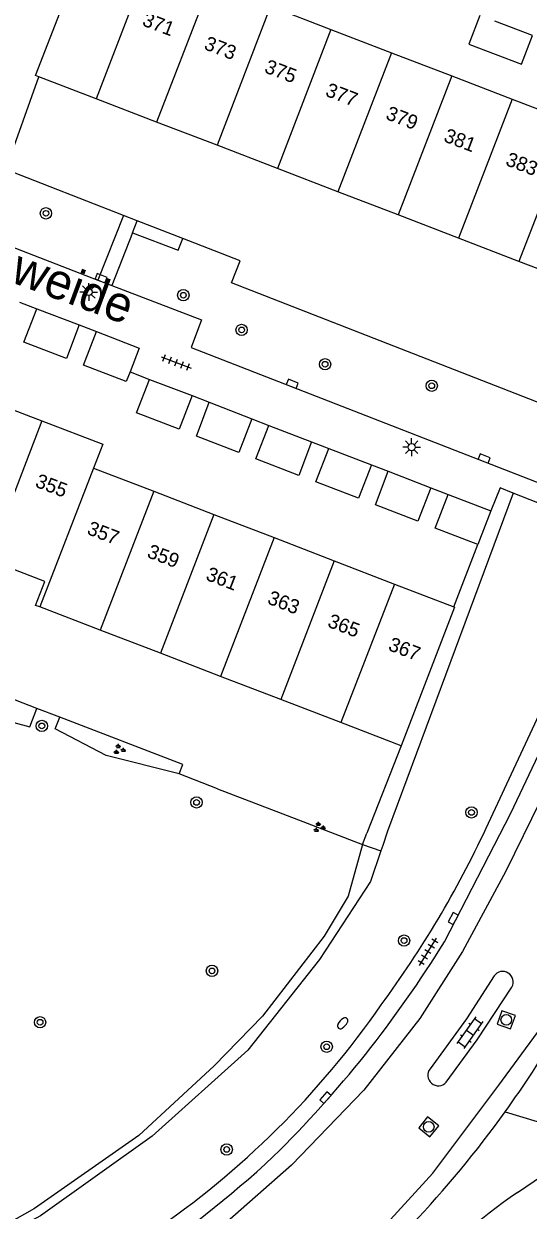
# Model space of a CAD drawing. Extents: x 132994 to 136000, y 393499 to 395512.
# Drawn here: x 134568.3 to 134603.8, y 394169.4 to 394252.9 of the extents above; entities that cross this region are included whole.
import ezdxf

# ---------------------------------------------------------------- set-up
doc = ezdxf.new("R2010")
doc.units = 0
for name, color, linetype in [('gg-afsc-erfafscheiding', 7, 'Continuous'), ('gg-afsc-muur', 7, 'Continuous'), ('gg-anno-huisnummerreeks BGT', 7, 'Continuous'), ('gg-anno-openbare ruimte label', 7, 'Continuous'), ('gg-bbg-bijgebouw', 7, 'Continuous'), ('gg-bbg-hoofdgebouw', 7, 'Continuous'), ('gg-bbg-luifel en loopbrug', 7, 'Continuous'), ('gg-bbg-tussenscheiding', 7, 'Continuous'), ('gg-knt-verharding', 7, 'Continuous'), ('gg-knt-verharding nz', 7, 'Continuous'), ('gt-grn-groengrens', 7, 'Continuous'), ('gt-symb-boom', 7, 'Continuous'), ('gt-symb-brandkraan', 7, 'Continuous'), ('gt-symb-groenvak', 7, 'Continuous'), ('gt-symb-klinker verharding', 7, 'Continuous'), ('gt-symb-kolk', 7, 'Continuous'), ('gt-symb-lichtmast', 7, 'Continuous'), ('gt-symb-rioolschacht', 7, 'Continuous'), ('gt-symb-tegel verharding', 7, 'Continuous')]:
    doc.layers.add(name, color=color, linetype=linetype)

# ---------------------------------------------------------------- blocks, each defined once
blk = doc.blocks.new('gt0-KOLK')
at = {"layer": 'gt-symb-kolk'}
blk.add_lwpolyline([(0, 0), (0.375, 0), (0.375, 0.4), (-0.375, 0.4), (-0.375, 0), (0, 0)], dxfattribs=at)
blk = doc.blocks.new('gt0-BOOM')
at = {"layer": 'gt-symb-boom'}
for radius in [0.4, 0.2]:
    blk.add_circle((0, 0), radius, dxfattribs=at)
blk = doc.blocks.new('gt0-LMAST')
at = {"layer": 'gt-symb-lichtmast'}
for p, q in [((-0.182, 0.173), (-0.447, 0.438)), ((-0.005, 0.246), (-0.005, 0.621)), ((0.172, 0.173), (0.437, 0.438)), ((-0.255, -0.004), (-0.63, -0.004)), ((-0.182, -0.181), (-0.447, -0.446)), ((-0.005, -0.254), (-0.005, -0.629)), ((0.437, -0.446), (0.172, -0.181)), ((0.245, -0.004), (0.62, -0.004))]:
    blk.add_line(p, q, dxfattribs=at)
blk.add_circle((-0.005, -0.004), 0.25, dxfattribs=at)
blk = doc.blocks.new('gt0-TEG1')
at = {"layer": 'gt-symb-tegel verharding'}
for p, q in [((-1.125, 0), (1.125, 0)), ((-0.9, -0.25), (-0.9, 0.25)), ((-0.45, -0.25), (-0.45, 0.25)), ((0, -0.25), (0, 0.25)), ((0.45, -0.25), (0.45, 0.25)), ((0.9, -0.25), (0.9, 0.25))]:
    blk.add_line(p, q, dxfattribs=at)
blk = doc.blocks.new('gt0-GRVAK')
at = {"layer": 'gt-symb-groenvak'}
for p, q in [((-0.11, 0.189), (-0.228, 0.24)), ((-0.182, 0.153), (0.088, 0.153)), ((-0.091, 0.211), (-0.156, 0.322)), ((-0.047, 0.214), (-0.047, 0.393)), ((-0.004, 0.211), (0.061, 0.322)), ((0.015, 0.189), (0.133, 0.24)), ((0.262, -0.052), (0.197, 0.059)), ((0.305, -0.049), (0.305, 0.13)), ((0.349, -0.052), (0.414, 0.059)), ((-0.245, -0.228), (-0.363, -0.177)), ((-0.318, -0.264), (-0.047, -0.264)), ((-0.226, -0.206), (-0.291, -0.095)), ((-0.183, -0.203), (-0.183, -0.024)), ((-0.139, -0.206), (-0.074, -0.095)), ((-0.12, -0.228), (-0.002, -0.177)), ((0.243, -0.074), (0.125, -0.023)), ((0.17, -0.11), (0.441, -0.11)), ((0.368, -0.074), (0.486, -0.023))]:
    blk.add_line(p, q, dxfattribs=at)
blk = doc.blocks.new('gt0-KL1')
at = {"layer": 'gt-symb-klinker verharding'}
for p, q in [((-1.15, 0.3), (1.15, 0.3)), ((-1, -0.3), (-1, 0.3)), ((-0.5, 0.3), (-0.5, 0.45)), ((0, -0.3), (0, 0.3)), ((0.5, 0.3), (0.5, 0.45)), ((1, -0.3), (1, 0.3)), ((-1.15, -0.3), (1.15, -0.3)), ((-0.5, -0.45), (-0.5, -0.3)), ((0.5, -0.45), (0.5, -0.3))]:
    blk.add_line(p, q, dxfattribs=at)
blk = doc.blocks.new('gt0-RS')
at = {"layer": 'gt-symb-rioolschacht'}
blk.add_lwpolyline([(-0.5, -0.5), (0.5, -0.5), (0.5, 0.5), (-0.5, 0.5)], close=True, dxfattribs=at)
blk.add_circle((0, 0), 0.375, dxfattribs=at)
blk = doc.blocks.new('gt0-BR')
at = {"layer": 'gt-symb-brandkraan'}
for centre, radius, start, end in [((-0.244, 0), 0.206, 107.56694, 252.43307), ((0.599, -2.664), 3, 106.89205, 107.56694), ((0, -0.691), 0.938, 73.10799, 106.89205), ((-0.599, -2.664), 3, 72.43309, 73.10799), ((0.244, 0), 0.206, 287.56695, 72.43309), ((0.599, 2.664), 3, 252.43307, 253.10797), ((0, 0.691), 0.938, 253.10797, 286.89206), ((-0.599, 2.664), 3, 286.89206, 287.56695)]:
    blk.add_arc(centre, radius, start, end, dxfattribs=at)

msp = doc.modelspace()

# ---------------------------------------------------------------- linework, layer by layer
at = {"layer": 'gg-afsc-erfafscheiding'}
for p, q in [((134576.285, 394239.039), (134575.321, 394239.415)), ((134579.493, 394237.786), (134576.285, 394239.039)), ((134570.843, 394204.123), (134569.233, 394204.741)), ((134594.85, 394202.11), (134592.434, 394195.971)), ((134581.935, 394199.094), (134579.242, 394200.134)), ((134581.935, 394199.094), (134587.623, 394196.898)), ((134587.623, 394196.898), (134592.116, 394195.163)), ((134592.116, 394195.163), (134592.434, 394195.971))]:
    msp.add_line(p, q, dxfattribs=at)
for points in [[(134575.321, 394239.415), (134567.065, 394242.639), (134569.385, 394249.162)], [(134607.656, 394225.007), (134582.922, 394234.675), (134583.523, 394236.212), (134579.493, 394237.786)], [(134569.233, 394204.741), (134566.773, 394205.686), (134567.338, 394206.953), (134550.557, 394213.615), (134550.152, 394212.636), (134541.585, 394215.902), (134544.203, 394222.157)], [(134579.242, 394200.134), (134579.497, 394200.8), (134570.843, 394204.123)]]:
    msp.add_lwpolyline(points, dxfattribs=at)
at = {"layer": 'gg-afsc-muur'}
msp.add_line((134598.537, 394211.884), (134600.24, 394216.27), dxfattribs=at)
at = {"layer": 'gg-bbg-bijgebouw'}
for p, q in [((134604.074, 394252.063), (134601.43, 394253.08)), ((134569.23, 394232.85), (134572.22, 394231.71)), ((134577.15, 394227.88), (134580.15, 394226.74)), ((134581.35, 394226.27), (134584.35, 394225.12)), ((134585.55, 394224.65), (134588.55, 394223.49)), ((134589.75, 394223.03), (134592.75, 394221.88)), ((134593.94, 394221.42), (134596.92, 394220.26)), ((134598.14, 394219.79), (134601.14, 394218.64)), ((134601.14, 394218.64), (134600.24, 394216.27))]:
    msp.add_line(p, q, dxfattribs=at)
for points in [[(134572.22, 394231.71), (134571.32, 394229.35), (134568.33, 394230.49), (134569.23, 394232.85)], [(134575.784, 394228.415), (134575.52, 394227.73), (134572.52, 394228.88), (134573.42, 394231.24)], [(134573.42, 394231.24), (134576.43, 394230.09), (134575.784, 394228.415)], [(134580.15, 394226.74), (134579.24, 394224.37), (134576.24, 394225.52), (134577.15, 394227.88)], [(134584.35, 394225.12), (134583.44, 394222.75), (134580.45, 394223.9), (134581.35, 394226.27)], [(134588.55, 394223.49), (134587.64, 394221.13), (134584.64, 394222.29), (134585.55, 394224.65)], [(134592.75, 394221.88), (134591.84, 394219.52), (134588.84, 394220.67), (134589.75, 394223.03)], [(134596.92, 394220.26), (134596.01, 394217.91), (134593.03, 394219.07), (134593.94, 394221.42)], [(134600.24, 394216.27), (134597.23, 394217.42), (134598.14, 394219.79)]]:
    msp.add_lwpolyline(points, dxfattribs=at)
at = {"layer": 'gg-bbg-hoofdgebouw'}
for p, q in [((134585.665, 394254.128), (134589.91, 394252.494)), ((134589.91, 394252.494), (134594.155, 394250.86)), ((134594.155, 394250.86), (134598.4, 394249.226)), ((134598.4, 394249.226), (134602.645, 394247.592)), ((134573.409, 394247.614), (134569.385, 394249.162)), ((134577.655, 394245.981), (134573.409, 394247.614)), ((134602.645, 394247.592), (134606.89, 394245.958)), ((134581.9, 394244.348), (134577.655, 394245.981)), ((134586.146, 394242.715), (134581.9, 394244.348)), ((134590.391, 394241.083), (134586.146, 394242.715)), ((134594.636, 394239.45), (134590.391, 394241.083)), ((134598.882, 394237.817), (134594.636, 394239.45)), ((134603.127, 394236.184), (134598.882, 394237.817)), ((134607.373, 394234.551), (134603.127, 394236.184)), ((134565.31, 394226.613), (134569.596, 394224.966)), ((134573.23, 394221.64), (134577.458, 394220.01)), ((134577.458, 394220.01), (134581.687, 394218.38)), ((134581.687, 394218.38), (134585.914, 394216.75)), ((134585.914, 394216.75), (134590.142, 394215.12)), ((134590.142, 394215.12), (134594.37, 394213.49)), ((134594.37, 394213.49), (134598.537, 394211.884)), ((134573.693, 394210.244), (134569.452, 394211.874)), ((134577.923, 394208.617), (134573.693, 394210.244)), ((134582.152, 394206.992), (134577.923, 394208.617)), ((134586.382, 394205.365), (134582.152, 394206.992)), ((134590.611, 394203.74), (134586.382, 394205.365)), ((134594.85, 394202.11), (134590.611, 394203.74))]:
    msp.add_line(p, q, dxfattribs=at)
for points in [[(134569.385, 394249.162), (134569.13, 394249.26), (134572.93, 394259.03), (134573.285, 394258.893)], [(134569.596, 394224.966), (134573.88, 394223.32), (134573.23, 394221.64)], [(134569.452, 394211.874), (134569.15, 394211.99), (134569.79, 394213.67), (134565.837, 394215.187)], [(134598.537, 394211.884), (134598.6, 394211.86), (134594.85, 394202.11)]]:
    msp.add_lwpolyline(points, dxfattribs=at)
at = {"layer": 'gg-bbg-luifel en loopbrug'}
msp.add_lwpolyline([(134600.373, 394253.489), (134599.603, 394251.471), (134603.309, 394250.058), (134604.074, 394252.063)], dxfattribs=at)
at = {"layer": 'gg-bbg-tussenscheiding'}
for p, q in [((134577.175, 394257.396), (134573.409, 394247.614)), ((134581.42, 394255.762), (134577.655, 394245.981)), ((134585.665, 394254.128), (134581.9, 394244.348)), ((134589.91, 394252.494), (134586.146, 394242.715)), ((134594.155, 394250.86), (134590.391, 394241.083)), ((134598.4, 394249.226), (134594.636, 394239.45)), ((134602.645, 394247.592), (134598.882, 394237.817)), ((134606.89, 394245.958), (134603.127, 394236.184)), ((134569.596, 394224.966), (134565.837, 394215.187)), ((134573.23, 394221.64), (134569.452, 394211.874)), ((134577.458, 394220.01), (134573.693, 394210.244)), ((134581.687, 394218.38), (134577.923, 394208.617)), ((134585.914, 394216.75), (134582.152, 394206.992)), ((134590.142, 394215.12), (134586.382, 394205.365)), ((134594.37, 394213.49), (134590.611, 394203.74))]:
    msp.add_line(p, q, dxfattribs=at)
at = {"layer": 'gg-knt-verharding'}
for p, q in [((134553.696, 394242.522), (134573.531, 394234.87)), ((134575.321, 394239.415), (134573.531, 394234.87)), ((134575.958, 394238.203), (134576.285, 394239.039)), ((134575.958, 394238.203), (134574.514, 394234.493)), ((134573.531, 394234.87), (134574.514, 394234.493)), ((134568.02, 394233.32), (134569.23, 394232.85)), ((134572.22, 394231.71), (134573.42, 394231.24)), ((134575.784, 394228.415), (134577.15, 394227.88)), ((134580.15, 394226.74), (134581.35, 394226.27)), ((134584.35, 394225.12), (134585.55, 394224.65)), ((134588.55, 394223.49), (134589.75, 394223.03)), ((134592.75, 394221.88), (134593.94, 394221.42)), ((134596.92, 394220.26), (134598.14, 394219.79)), ((134610.21, 394216.92), (134602.71, 394219.89))]:
    msp.add_line(p, q, dxfattribs=at)
for points in [[(134575.958, 394238.203), (134579.171, 394236.964), (134579.493, 394237.786)], [(134574.514, 394234.493), (134580.8, 394232.08), (134580.08, 394230.12), (134605.606, 394220.187)], [(134597.89, 394188.33), (134602.56, 394197.37), (134607.07, 394206.92), (134612.21, 394218.51), (134615.735, 394226.864)], [(134602.71, 394219.89), (134601.8, 394220.25), (134601.14, 394218.64)], [(134600.82, 394196.31), (134605.52, 394206.43), (134610.21, 394216.92)], [(134601.372, 394185.924), (134599.435, 394182.905), (134596.88, 394179.396)], [(134598.01, 394178.449), (134600.183, 394181.434), (134602.624, 394185.135)], [(134603.016, 394170.697), (134608.217, 394174.231), (134608.347, 394174.494)]]:
    msp.add_lwpolyline(points, dxfattribs=at)
for centre, radius, start, end in [((134534.666, 394227.218), 73.018, 323.60579, 334.95788), ((134529.975, 394230.057), 79.709, 314.50802, 328.43351), ((134539.996, 394221.038), 76.546, 324.29941, 334.4357), ((134601.98, 394185.501), 0.741, 330.34355, 145.21887), ((134542.347, 394219.246), 62.133, 304.22693, 325.32065), ((134597.457, 394178.936), 0.737, 141.44961, 318.6208), ((134540.01, 394221.022), 76.525, 316.58327, 324.30261), ((134535.407, 394227.341), 73.991, 293.58703, 312.98221), ((134634.012, 394126.539), 53.951, 125.06593, 135.50346)]:
    msp.add_arc(centre, radius, start, end, dxfattribs=at)
at = {"layer": 'gg-knt-verharding nz'}
for points in [[(134616.764, 394226.471), (134613.889, 394219.167), (134605.222, 394199.465), (134602.205, 394193.294), (134599.148, 394187.637), (134596.165, 394182.925), (134592.226, 394177.892), (134587.128, 394172.618), (134582.62, 394168.635), (134579.469, 394166.184), (134574.085, 394162.639), (134566.908, 394158.831), (134559.992, 394156.074)], [(134562.681, 394149.003), (134564.746, 394149.697), (134571.453, 394152.495), (134576.573, 394155.377), (134582.763, 394159.181), (134587.854, 394163.007), (134592.85, 394167.422), (134597.072, 394172.059), (134601.71, 394178.241), (134604.435, 394181.954), (134607.609, 394188.303), (134612.541, 394201.091), (134615.839, 394209.754), (134617.669, 394215.055), (134620.227, 394222.833), (134620.836, 394224.914)]]:
    msp.add_lwpolyline(points, dxfattribs=at)
at = {"layer": 'gt-grn-groengrens'}
for p, q in [((134592.116, 394195.163), (134591.113, 394191.543)), ((134592.116, 394195.163), (134593.424, 394194.715)), ((134602.157, 394176.369), (134607.897, 394174.63))]:
    msp.add_line(p, q, dxfattribs=at)
for points in [[(134602.71, 394219.89), (134593.885, 394196.103), (134593.558, 394195.108), (134593.424, 394194.715)], [(134540.385, 394215.23), (134542.418, 394214.281), (134546.024, 394212.514), (134550.295, 394211.179), (134551.105, 394212.039), (134562.326, 394207.438), (134565.335, 394205.801), (134565.855, 394204.208), (134568.736, 394203.448), (134569.233, 394204.741)], [(134579.242, 394200.134), (134574.112, 394201.418), (134570.53, 394203.309), (134570.843, 394204.123)], [(134593.424, 394194.715), (134592.691, 394192.575), (134589.104, 394187.083), (134584.06, 394180.694), (134577.335, 394174.642), (134569.49, 394169.038), (134562.765, 394165.451), (134556.824, 394163.321), (134551.557, 394162.089), (134547.624, 394161.42)], [(134591.113, 394191.543), (134589.426, 394188.721), (134585.104, 394183.085), (134581.694, 394179.609), (134576.394, 394174.689), (134569.06, 394169.575), (134565.153, 394167.36), (134559.097, 394164.754), (134557.959, 394164.392)]]:
    msp.add_lwpolyline(points, dxfattribs=at)

# ---------------------------------------------------------------- block references
at = {"layer": 'gt-symb-boom'}
for p in [(134569.877, 394239.564), (134579.534, 394233.804), (134583.631, 394231.361), (134589.497, 394228.947), (134596.993, 394227.436), (134569.587, 394203.509), (134580.462, 394198.129), (134599.788, 394197.424), (134595.049, 394188.407), (134581.547, 394186.28), (134569.463, 394182.664), (134589.609, 394180.943), (134582.58, 394173.715)]:
    msp.add_blockref('gt0-BOOM', p, dxfattribs=at)
at = {"layer": 'gt-symb-brandkraan', "rotation": 48.323642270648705}
msp.add_blockref('gt0-BR', (134590.735, 394182.594), dxfattribs=at)
at = {"layer": 'gt-symb-groenvak'}
for p in [(134575.016, 394201.846), (134589.071, 394196.37)]:
    msp.add_blockref('gt0-GRVAK', p, dxfattribs=at)
at = {"layer": 'gt-symb-klinker verharding', "rotation": -124.8981235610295}
msp.add_blockref('gt0-KL1', (134599.673, 394181.938), dxfattribs=at)
at = {"layer": 'gt-symb-kolk'}
for p, rotation in [((134573.675, 394234.815), -20.980149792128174), ((134587.12, 394227.381), -21.26345786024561), ((134600.602, 394222.134), -21.26345786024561), ((134598.683, 394189.874), 62.2307873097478), ((134589.666, 394177.232), 48.485380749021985)]:
    msp.add_blockref('gt0-KOLK', p, dxfattribs=dict(at, rotation=rotation))
at = {"layer": 'gt-symb-lichtmast'}
for p in [(134572.887, 394234.031), (134595.585, 394223.116)]:
    msp.add_blockref('gt0-LMAST', p, dxfattribs=at)
at = {"layer": 'gt-symb-rioolschacht'}
for p, rotation in [((134602.233, 394182.837), 70.73158503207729), ((134596.781, 394175.307), 51.04503970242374)]:
    msp.add_blockref('gt0-RS', p, dxfattribs=dict(at, rotation=rotation))
at = {"layer": 'gt-symb-tegel verharding'}
for p, rotation in [((134579.025, 394229.075), -20.482296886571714), ((134596.727, 394187.622), 57.9946167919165)]:
    msp.add_blockref('gt0-TEG1', p, dxfattribs=dict(at, rotation=rotation))

# ---------------------------------------------------------------- texts
at = {"layer": 'gg-anno-huisnummerreeks BGT'}
for s, rotation, p in [('371', 339, (134576.581, 394252.801)), ('373', 339, (134580.926, 394251.129)), ('375', 339, (134585.171, 394249.495)), ('377', 339, (134589.454, 394247.846)), ('379', 339, (134593.695, 394246.214)), ('381', 339, (134597.772, 394244.644)), ('383', 339, (134602.117, 394242.972)), ('355', 339, (134569.056, 394220.352)), ('357', 338.9, (134572.696, 394217.024)), ('359', 338.9, (134576.92, 394215.396)), ('361', 338.9, (134581.049, 394213.804)), ('363', 338.9, (134585.376, 394212.136)), ('365', 338.9, (134589.604, 394210.506)), ('367', 338.9, (134593.871, 394208.861))]:
    msp.add_text(s, height=1, rotation=rotation, dxfattribs=at).set_placement(p)
at = {"layer": 'gg-anno-openbare ruimte label'}
msp.add_text('Juraweide', height=2.5, rotation=339.6, dxfattribs=at).set_placement((134561.185, 394237.034))

doc.saveas('drawing.dxf')
